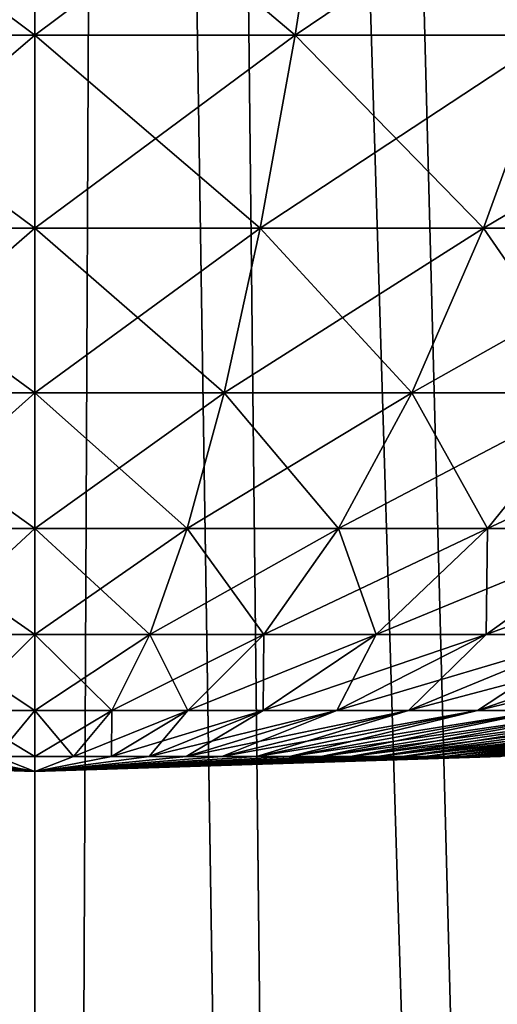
# Model space of a CAD drawing. Header units: millimetres. Extents: x -75 to 75, y 51 to 165.
# Tile 262 of 348: x -0.07 to 2.25, y 105.87 to 110.67. Entities that reach past the tile are written whole.
import ezdxf

# ---------------------------------------------------------------- set-up
doc = ezdxf.new("R2010")
doc.units = ezdxf.units.MM
doc.header["$LTSCALE"] = 41.718519
for name, color, linetype in [('10', 7, 'CONTINUOUS'), ('19', 7, 'CONTINUOUS'), ('20', 7, 'CONTINUOUS'), ('26', 7, 'CONTINUOUS'), ('27', 7, 'CONTINUOUS'), ('9', 7, 'CONTINUOUS')]:
    doc.layers.add(name, color=color, linetype=linetype)

msp = doc.modelspace()

# ---------------------------------------------------------------- linework, layer by layer
at = {"layer": '10', "color": 7, "linetype": 'CONTINUOUS'}
for points in [[(0, 54.3612, -73.2753), (-3.3841, 54.3612, -73.1972), (0, 163.424, -10.3079), (0, 54.3612, -73.2753)], [(0, 163.424, -10.3079), (-3.3841, 54.3612, -73.1972), (-0.5058, 163.424, -10.2955), (0, 163.424, -10.3079)], [(3.3841, 54.3612, -73.1972), (0, 54.3612, -73.2753), (0.5058, 163.424, -10.2955), (3.3841, 54.3612, -73.1972)], [(0.5058, 163.424, -10.2955), (0, 54.3612, -73.2753), (0, 163.424, -10.3079), (0.5058, 163.424, -10.2955)], [(6.761, 54.3612, -72.9628), (3.3841, 54.3612, -73.1972), (0.5058, 163.424, -10.2955), (6.761, 54.3612, -72.9628)], [(1.0104, 163.424, -10.2583), (6.761, 54.3612, -72.9628), (0.5058, 163.424, -10.2955), (1.0104, 163.424, -10.2583)], [(10.1234, 54.3612, -72.5727), (6.761, 54.3612, -72.9628), (1.0104, 163.424, -10.2583), (10.1234, 54.3612, -72.5727)], [(1.5125, 163.424, -10.1963), (10.1234, 54.3612, -72.5727), (1.0104, 163.424, -10.2583), (1.5125, 163.424, -10.1963)], [(13.4643, 54.3612, -72.0277), (10.1234, 54.3612, -72.5727), (1.5125, 163.424, -10.1963), (13.4643, 54.3612, -72.0277)], [(2.011, 163.424, -10.1098), (13.4643, 54.3612, -72.0277), (1.5125, 163.424, -10.1963), (2.011, 163.424, -10.1098)], [(16.7764, 54.3612, -71.329), (13.4643, 54.3612, -72.0277), (2.011, 163.424, -10.1098), (16.7764, 54.3612, -71.329)], [(2.5046, 163.424, -9.999), (16.7764, 54.3612, -71.329), (2.011, 163.424, -10.1098), (2.5046, 163.424, -9.999)]]:
    msp.add_3dface(points, dxfattribs=at)
at = {"layer": '19', "color": 7, "linetype": 'CONTINUOUS'}
for points in [[(-1.6749, 53.9296, -71.4264), (1.6749, 53.9296, -71.4264), (0, 161.4241, -9.3841), (-1.6749, 53.9296, -71.4264)], [(-0.4753, 161.4241, -9.372), (-1.6749, 53.9296, -71.4264), (0, 161.4241, -9.3841), (-0.4753, 161.4241, -9.372)], [(0, 161.4241, -9.3841), (1.6749, 53.9296, -71.4264), (0.4753, 161.4241, -9.372), (0, 161.4241, -9.3841)], [(1.6749, 53.9296, -71.4264), (5.021, 53.9296, -71.2694), (0.4753, 161.4241, -9.372), (1.6749, 53.9296, -71.4264)], [(0.4753, 161.4241, -9.372), (5.021, 53.9296, -71.2694), (0.9494, 161.4241, -9.3359), (0.4753, 161.4241, -9.372)], [(5.021, 53.9296, -71.2694), (8.356, 53.9296, -70.9557), (0.9494, 161.4241, -9.3359), (5.021, 53.9296, -71.2694)], [(0.9494, 161.4241, -9.3359), (8.356, 53.9296, -70.9557), (1.421, 161.4241, -9.2759), (0.9494, 161.4241, -9.3359)], [(8.356, 53.9296, -70.9557), (11.6727, 53.9296, -70.4861), (1.421, 161.4241, -9.2759), (8.356, 53.9296, -70.9557)], [(1.421, 161.4241, -9.2759), (11.6727, 53.9296, -70.4861), (1.889, 161.4241, -9.192), (1.421, 161.4241, -9.2759)], [(11.6727, 53.9296, -70.4861), (14.9637, 53.9296, -69.8615), (1.889, 161.4241, -9.192), (11.6727, 53.9296, -70.4861)], [(1.889, 161.4241, -9.192), (14.9637, 53.9296, -69.8615), (2.3521, 161.4241, -9.0845), (1.889, 161.4241, -9.192)]]:
    msp.add_3dface(points, dxfattribs=at)
at = {"layer": '20', "color": 7, "linetype": 'CONTINUOUS'}
for points in [[(1.6749, 53.9296, 71.4264), (-1.6749, 53.9296, 71.4264), (0, 161.4241, 9.3841), (1.6749, 53.9296, 71.4264)], [(0, 161.4241, 9.3841), (-1.6749, 53.9296, 71.4264), (-0.4753, 161.4241, 9.372), (0, 161.4241, 9.3841)], [(0.4753, 161.4241, 9.372), (1.6749, 53.9296, 71.4264), (0, 161.4241, 9.3841), (0.4753, 161.4241, 9.372)], [(5.021, 53.9296, 71.2694), (1.6749, 53.9296, 71.4264), (0.4753, 161.4241, 9.372), (5.021, 53.9296, 71.2694)], [(0.9494, 161.4241, 9.3359), (5.021, 53.9296, 71.2694), (0.4753, 161.4241, 9.372), (0.9494, 161.4241, 9.3359)], [(8.356, 53.9296, 70.9557), (5.021, 53.9296, 71.2694), (0.9494, 161.4241, 9.3359), (8.356, 53.9296, 70.9557)], [(1.421, 161.4241, 9.2759), (8.356, 53.9296, 70.9557), (0.9494, 161.4241, 9.3359), (1.421, 161.4241, 9.2759)], [(11.6727, 53.9296, 70.4861), (8.356, 53.9296, 70.9557), (1.421, 161.4241, 9.2759), (11.6727, 53.9296, 70.4861)], [(1.889, 161.4241, 9.192), (11.6727, 53.9296, 70.4861), (1.421, 161.4241, 9.2759), (1.889, 161.4241, 9.192)], [(14.9637, 53.9296, 69.8615), (11.6727, 53.9296, 70.4861), (1.889, 161.4241, 9.192), (14.9637, 53.9296, 69.8615)], [(2.3521, 161.4241, 9.0845), (14.9637, 53.9296, 69.8615), (1.889, 161.4241, 9.192), (2.3521, 161.4241, 9.0845)]]:
    msp.add_3dface(points, dxfattribs=at)
at = {"layer": '26', "color": 7, "linetype": 'CONTINUOUS'}
for points in [[(0, 111.6638, 17.3636), (-1.4339, 111.6638, 17.3043), (0, 110.591, 15.3596), (0, 111.6638, 17.3636)], [(0, 110.591, 15.3596), (-1.4339, 111.6638, 17.3043), (-1.2684, 110.591, 15.3071), (0, 110.591, 15.3596)], [(1.4339, 111.6638, 17.3043), (0, 111.6638, 17.3636), (1.2684, 110.591, 15.3071), (1.4339, 111.6638, 17.3043)], [(1.2684, 110.591, 15.3071), (0, 111.6638, 17.3636), (0, 110.591, 15.3596), (1.2684, 110.591, 15.3071)], [(2.5281, 110.591, 15.1501), (1.4339, 111.6638, 17.3043), (1.2684, 110.591, 15.3071), (2.5281, 110.591, 15.1501)], [(2.8579, 111.6638, 17.1268), (1.4339, 111.6638, 17.3043), (2.5281, 110.591, 15.1501), (2.8579, 111.6638, 17.1268)], [(0, 110.591, 15.3596), (-1.2684, 110.591, 15.3071), (0, 109.6519, 13.2897), (0, 110.591, 15.3596)], [(0, 109.6519, 13.2897), (-1.2684, 110.591, 15.3071), (-1.0975, 109.6519, 13.2443), (0, 109.6519, 13.2897)], [(1.2684, 110.591, 15.3071), (0, 110.591, 15.3596), (1.0975, 109.6519, 13.2443), (1.2684, 110.591, 15.3071)], [(1.0975, 109.6519, 13.2443), (0, 110.591, 15.3596), (0, 109.6519, 13.2897), (1.0975, 109.6519, 13.2443)], [(2.1874, 109.6519, 13.1084), (1.2684, 110.591, 15.3071), (1.0975, 109.6519, 13.2443), (2.1874, 109.6519, 13.1084)], [(2.5281, 110.591, 15.1501), (1.2684, 110.591, 15.3071), (2.1874, 109.6519, 13.1084), (2.5281, 110.591, 15.1501)], [(3.2624, 109.6519, 12.883), (2.5281, 110.591, 15.1501), (2.1874, 109.6519, 13.1084), (3.2624, 109.6519, 12.883)], [(0, 109.6519, 13.2897), (-1.0975, 109.6519, 13.2443), (0, 108.8503, 11.1627), (0, 109.6519, 13.2897)], [(0, 108.8503, 11.1627), (-1.0975, 109.6519, 13.2443), (-0.9218, 108.8503, 11.1245), (0, 108.8503, 11.1627)], [(1.0975, 109.6519, 13.2443), (0, 109.6519, 13.2897), (0.9218, 108.8503, 11.1245), (1.0975, 109.6519, 13.2443)], [(0.9218, 108.8503, 11.1245), (0, 109.6519, 13.2897), (0, 108.8503, 11.1627), (0.9218, 108.8503, 11.1245)], [(1.8373, 108.8503, 11.0104), (1.0975, 109.6519, 13.2443), (0.9218, 108.8503, 11.1245), (1.8373, 108.8503, 11.0104)], [(2.1874, 109.6519, 13.1084), (1.0975, 109.6519, 13.2443), (1.8373, 108.8503, 11.0104), (2.1874, 109.6519, 13.1084)], [(2.7403, 108.8503, 10.8211), (2.1874, 109.6519, 13.1084), (1.8373, 108.8503, 11.0104), (2.7403, 108.8503, 10.8211)], [(3.2624, 109.6519, 12.883), (2.1874, 109.6519, 13.1084), (2.7403, 108.8503, 10.8211), (3.2624, 109.6519, 12.883)], [(0, 108.8503, 11.1627), (-0.9218, 108.8503, 11.1245), (0, 108.1897, 8.9877), (0, 108.8503, 11.1627)], [(0, 108.1897, 8.9877), (-0.9218, 108.8503, 11.1245), (-0.7422, 108.1897, 8.957), (0, 108.1897, 8.9877)], [(0.9218, 108.8503, 11.1245), (0, 108.8503, 11.1627), (0.7422, 108.1897, 8.957), (0.9218, 108.8503, 11.1245)], [(0.7422, 108.1897, 8.957), (0, 108.8503, 11.1627), (0, 108.1897, 8.9877), (0.7422, 108.1897, 8.957)], [(1.4793, 108.1897, 8.8652), (0.9218, 108.8503, 11.1245), (0.7422, 108.1897, 8.957), (1.4793, 108.1897, 8.8652)], [(1.8373, 108.8503, 11.0104), (0.9218, 108.8503, 11.1245), (1.4793, 108.1897, 8.8652), (1.8373, 108.8503, 11.0104)], [(2.2064, 108.1897, 8.7127), (1.8373, 108.8503, 11.0104), (1.4793, 108.1897, 8.8652), (2.2064, 108.1897, 8.7127)], [(2.7403, 108.8503, 10.8211), (1.8373, 108.8503, 11.0104), (2.2064, 108.1897, 8.7127), (2.7403, 108.8503, 10.8211)], [(2.9183, 108.1897, 8.5008), (2.7403, 108.8503, 10.8211), (2.2064, 108.1897, 8.7127), (2.9183, 108.1897, 8.5008)], [(0, 108.1897, 8.9877), (-0.7422, 108.1897, 8.957), (0, 107.673, 6.7742), (0, 108.1897, 8.9877)], [(0, 107.673, 6.7742), (-0.7422, 108.1897, 8.957), (-0.5594, 107.673, 6.7511), (0, 107.673, 6.7742)], [(0.7422, 108.1897, 8.957), (0, 108.1897, 8.9877), (0.5594, 107.673, 6.7511), (0.7422, 108.1897, 8.957)], [(0.5594, 107.673, 6.7511), (0, 108.1897, 8.9877), (0, 107.673, 6.7742), (0.5594, 107.673, 6.7511)], [(1.115, 107.673, 6.6818), (0.7422, 108.1897, 8.957), (0.5594, 107.673, 6.7511), (1.115, 107.673, 6.6818)], [(1.4793, 108.1897, 8.8652), (0.7422, 108.1897, 8.957), (1.115, 107.673, 6.6818), (1.4793, 108.1897, 8.8652)], [(1.663, 107.673, 6.5669), (1.4793, 108.1897, 8.8652), (1.115, 107.673, 6.6818), (1.663, 107.673, 6.5669)], [(2.2064, 108.1897, 8.7127), (1.4793, 108.1897, 8.8652), (1.663, 107.673, 6.5669), (2.2064, 108.1897, 8.7127)], [(2.1996, 107.673, 6.4072), (2.2064, 108.1897, 8.7127), (1.663, 107.673, 6.5669), (2.1996, 107.673, 6.4072)], [(2.9183, 108.1897, 8.5008), (2.2064, 108.1897, 8.7127), (2.1996, 107.673, 6.4072), (2.9183, 108.1897, 8.5008)], [(2.7212, 107.673, 6.2037), (2.9183, 108.1897, 8.5008), (2.1996, 107.673, 6.4072), (2.7212, 107.673, 6.2037)], [(0, 107.673, 6.7742), (-0.5594, 107.673, 6.7511), (0, 107.3024, 4.5316), (0, 107.673, 6.7742)], [(0, 107.3024, 4.5316), (-0.5594, 107.673, 6.7511), (-0.3742, 107.3024, 4.5161), (0, 107.3024, 4.5316)], [(0.5594, 107.673, 6.7511), (0, 107.673, 6.7742), (0.3742, 107.3024, 4.5161), (0.5594, 107.673, 6.7511)], [(0.3742, 107.3024, 4.5161), (0, 107.673, 6.7742), (0, 107.3024, 4.5316), (0.3742, 107.3024, 4.5161)], [(0.7459, 107.3024, 4.4698), (0.5594, 107.673, 6.7511), (0.3742, 107.3024, 4.5161), (0.7459, 107.3024, 4.4698)], [(1.115, 107.673, 6.6818), (0.5594, 107.673, 6.7511), (0.7459, 107.3024, 4.4698), (1.115, 107.673, 6.6818)], [(1.1124, 107.3024, 4.3929), (1.115, 107.673, 6.6818), (0.7459, 107.3024, 4.4698), (1.1124, 107.3024, 4.3929)], [(1.663, 107.673, 6.5669), (1.115, 107.673, 6.6818), (1.1124, 107.3024, 4.3929), (1.663, 107.673, 6.5669)], [(1.4714, 107.3024, 4.2861), (1.663, 107.673, 6.5669), (1.1124, 107.3024, 4.3929), (1.4714, 107.3024, 4.2861)], [(2.1996, 107.673, 6.4072), (1.663, 107.673, 6.5669), (1.4714, 107.3024, 4.2861), (2.1996, 107.673, 6.4072)], [(1.8203, 107.3024, 4.1499), (2.1996, 107.673, 6.4072), (1.4714, 107.3024, 4.2861), (1.8203, 107.3024, 4.1499)], [(2.7212, 107.673, 6.2037), (2.1996, 107.673, 6.4072), (1.8203, 107.3024, 4.1499), (2.7212, 107.673, 6.2037)], [(2.1568, 107.3024, 3.9854), (2.7212, 107.673, 6.2037), (1.8203, 107.3024, 4.1499), (2.1568, 107.3024, 3.9854)], [(3.2242, 107.673, 5.9577), (2.7212, 107.673, 6.2037), (2.1568, 107.3024, 3.9854), (3.2242, 107.673, 5.9577)], [(2.4786, 107.3024, 3.7937), (3.2242, 107.673, 5.9577), (2.1568, 107.3024, 3.9854), (2.4786, 107.3024, 3.7937)], [(0, 107.3024, 4.5316), (-0.3742, 107.3024, 4.5161), (0, 107.0794, 2.2695), (0, 107.3024, 4.5316)], [(0, 107.0794, 2.2695), (-0.3742, 107.3024, 4.5161), (-0.1874, 107.0794, 2.2618), (0, 107.0794, 2.2695)], [(0.3742, 107.3024, 4.5161), (0, 107.3024, 4.5316), (0.1874, 107.0794, 2.2618), (0.3742, 107.3024, 4.5161)], [(0.1874, 107.0794, 2.2618), (0, 107.3024, 4.5316), (0, 107.0794, 2.2695), (0.1874, 107.0794, 2.2618)], [(0.3736, 107.0794, 2.2386), (0.3742, 107.3024, 4.5161), (0.1874, 107.0794, 2.2618), (0.3736, 107.0794, 2.2386)], [(0.7459, 107.3024, 4.4698), (0.3742, 107.3024, 4.5161), (0.3736, 107.0794, 2.2386), (0.7459, 107.3024, 4.4698)], [(0.5571, 107.0794, 2.2001), (0.7459, 107.3024, 4.4698), (0.3736, 107.0794, 2.2386), (0.5571, 107.0794, 2.2001)], [(1.1124, 107.3024, 4.3929), (0.7459, 107.3024, 4.4698), (0.5571, 107.0794, 2.2001), (1.1124, 107.3024, 4.3929)], [(0.7369, 107.0794, 2.1466), (1.1124, 107.3024, 4.3929), (0.5571, 107.0794, 2.2001), (0.7369, 107.0794, 2.1466)], [(1.4714, 107.3024, 4.2861), (1.1124, 107.3024, 4.3929), (0.7369, 107.0794, 2.1466), (1.4714, 107.3024, 4.2861)], [(0.9117, 107.0794, 2.0784), (1.4714, 107.3024, 4.2861), (0.7369, 107.0794, 2.1466), (0.9117, 107.0794, 2.0784)], [(1.8203, 107.3024, 4.1499), (1.4714, 107.3024, 4.2861), (0.9117, 107.0794, 2.0784), (1.8203, 107.3024, 4.1499)], [(1.0802, 107.0794, 1.996), (1.8203, 107.3024, 4.1499), (0.9117, 107.0794, 2.0784), (1.0802, 107.0794, 1.996)], [(2.1568, 107.3024, 3.9854), (1.8203, 107.3024, 4.1499), (1.0802, 107.0794, 1.996), (2.1568, 107.3024, 3.9854)], [(1.2413, 107.0794, 1.9), (2.1568, 107.3024, 3.9854), (1.0802, 107.0794, 1.996), (1.2413, 107.0794, 1.9)], [(2.4786, 107.3024, 3.7937), (2.1568, 107.3024, 3.9854), (1.2413, 107.0794, 1.9), (2.4786, 107.3024, 3.7937)], [(1.394, 107.0794, 1.791), (2.4786, 107.3024, 3.7937), (1.2413, 107.0794, 1.9), (1.394, 107.0794, 1.791)], [(2.7834, 107.3024, 3.5761), (2.4786, 107.3024, 3.7937), (1.394, 107.0794, 1.791), (2.7834, 107.3024, 3.5761)], [(1.5371, 107.0794, 1.6698), (2.7834, 107.3024, 3.5761), (1.394, 107.0794, 1.791), (1.5371, 107.0794, 1.6698)], [(3.0692, 107.3024, 3.334), (2.7834, 107.3024, 3.5761), (1.5371, 107.0794, 1.6698), (3.0692, 107.3024, 3.334)], [(1.6698, 107.0794, 1.5371), (3.0692, 107.3024, 3.334), (1.5371, 107.0794, 1.6698), (1.6698, 107.0794, 1.5371)], [(3.334, 107.3024, 3.0692), (3.0692, 107.3024, 3.334), (1.6698, 107.0794, 1.5371), (3.334, 107.3024, 3.0692)], [(1.791, 107.0794, 1.394), (3.334, 107.3024, 3.0692), (1.6698, 107.0794, 1.5371), (1.791, 107.0794, 1.394)], [(3.5761, 107.3024, 2.7834), (3.334, 107.3024, 3.0692), (1.791, 107.0794, 1.394), (3.5761, 107.3024, 2.7834)], [(1.9, 107.0794, 1.2413), (3.5761, 107.3024, 2.7834), (1.791, 107.0794, 1.394), (1.9, 107.0794, 1.2413)], [(3.7937, 107.3024, 2.4786), (3.5761, 107.3024, 2.7834), (1.9, 107.0794, 1.2413), (3.7937, 107.3024, 2.4786)], [(1.996, 107.0794, 1.0802), (3.7937, 107.3024, 2.4786), (1.9, 107.0794, 1.2413), (1.996, 107.0794, 1.0802)], [(3.9854, 107.3024, 2.1568), (3.7937, 107.3024, 2.4786), (1.996, 107.0794, 1.0802), (3.9854, 107.3024, 2.1568)], [(2.0784, 107.0794, 0.9117), (3.9854, 107.3024, 2.1568), (1.996, 107.0794, 1.0802), (2.0784, 107.0794, 0.9117)], [(4.1499, 107.3024, 1.8203), (3.9854, 107.3024, 2.1568), (2.0784, 107.0794, 0.9117), (4.1499, 107.3024, 1.8203)], [(2.1466, 107.0794, 0.7369), (4.1499, 107.3024, 1.8203), (2.0784, 107.0794, 0.9117), (2.1466, 107.0794, 0.7369)], [(4.2861, 107.3024, 1.4714), (4.1499, 107.3024, 1.8203), (2.1466, 107.0794, 0.7369), (4.2861, 107.3024, 1.4714)], [(2.2001, 107.0794, 0.5571), (4.2861, 107.3024, 1.4714), (2.1466, 107.0794, 0.7369), (2.2001, 107.0794, 0.5571)], [(4.3929, 107.3024, 1.1124), (4.2861, 107.3024, 1.4714), (2.2001, 107.0794, 0.5571), (4.3929, 107.3024, 1.1124)], [(2.2386, 107.0794, 0.3736), (4.3929, 107.3024, 1.1124), (2.2001, 107.0794, 0.5571), (2.2386, 107.0794, 0.3736)], [(4.4698, 107.3024, 0.7459), (4.3929, 107.3024, 1.1124), (2.2386, 107.0794, 0.3736), (4.4698, 107.3024, 0.7459)], [(2.2618, 107.0794, 0.1874), (4.4698, 107.3024, 0.7459), (2.2386, 107.0794, 0.3736), (2.2618, 107.0794, 0.1874)], [(-2.2618, 107.0794, 0.1874), (-2.2695, 107.0794), (0, 107.0051), (-2.2618, 107.0794, 0.1874)], [(-2.2386, 107.0794, 0.3736), (-2.2618, 107.0794, 0.1874), (0, 107.0051), (-2.2386, 107.0794, 0.3736)], [(-2.2001, 107.0794, 0.5571), (-2.2386, 107.0794, 0.3736), (0, 107.0051), (-2.2001, 107.0794, 0.5571)], [(-2.1466, 107.0794, 0.7369), (-2.2001, 107.0794, 0.5571), (0, 107.0051), (-2.1466, 107.0794, 0.7369)], [(-2.0784, 107.0794, 0.9117), (-2.1466, 107.0794, 0.7369), (0, 107.0051), (-2.0784, 107.0794, 0.9117)], [(-1.996, 107.0794, 1.0802), (-2.0784, 107.0794, 0.9117), (0, 107.0051), (-1.996, 107.0794, 1.0802)], [(-1.9, 107.0794, 1.2413), (-1.996, 107.0794, 1.0802), (0, 107.0051), (-1.9, 107.0794, 1.2413)], [(-1.791, 107.0794, 1.394), (-1.9, 107.0794, 1.2413), (0, 107.0051), (-1.791, 107.0794, 1.394)], [(-1.6698, 107.0794, 1.5371), (-1.791, 107.0794, 1.394), (0, 107.0051), (-1.6698, 107.0794, 1.5371)], [(-1.5371, 107.0794, 1.6698), (-1.6698, 107.0794, 1.5371), (0, 107.0051), (-1.5371, 107.0794, 1.6698)], [(-1.394, 107.0794, 1.791), (-1.5371, 107.0794, 1.6698), (0, 107.0051), (-1.394, 107.0794, 1.791)], [(-1.2413, 107.0794, 1.9), (-1.394, 107.0794, 1.791), (0, 107.0051), (-1.2413, 107.0794, 1.9)], [(-1.0802, 107.0794, 1.996), (-1.2413, 107.0794, 1.9), (0, 107.0051), (-1.0802, 107.0794, 1.996)], [(-0.9117, 107.0794, 2.0784), (-1.0802, 107.0794, 1.996), (0, 107.0051), (-0.9117, 107.0794, 2.0784)], [(-0.7369, 107.0794, 2.1466), (-0.9117, 107.0794, 2.0784), (0, 107.0051), (-0.7369, 107.0794, 2.1466)], [(-0.5571, 107.0794, 2.2001), (-0.7369, 107.0794, 2.1466), (0, 107.0051), (-0.5571, 107.0794, 2.2001)], [(-0.3736, 107.0794, 2.2386), (-0.5571, 107.0794, 2.2001), (0, 107.0051), (-0.3736, 107.0794, 2.2386)], [(-0.1874, 107.0794, 2.2618), (-0.3736, 107.0794, 2.2386), (0, 107.0051), (-0.1874, 107.0794, 2.2618)], [(0, 107.0794, 2.2695), (-0.1874, 107.0794, 2.2618), (0, 107.0051), (0, 107.0794, 2.2695)], [(2.2695, 107.0794), (2.2618, 107.0794, 0.1874), (0, 107.0051), (2.2695, 107.0794)], [(2.2618, 107.0794, 0.1874), (2.2386, 107.0794, 0.3736), (0, 107.0051), (2.2618, 107.0794, 0.1874)], [(2.2386, 107.0794, 0.3736), (2.2001, 107.0794, 0.5571), (0, 107.0051), (2.2386, 107.0794, 0.3736)], [(2.2001, 107.0794, 0.5571), (2.1466, 107.0794, 0.7369), (0, 107.0051), (2.2001, 107.0794, 0.5571)], [(2.1466, 107.0794, 0.7369), (2.0784, 107.0794, 0.9117), (0, 107.0051), (2.1466, 107.0794, 0.7369)], [(2.0784, 107.0794, 0.9117), (1.996, 107.0794, 1.0802), (0, 107.0051), (2.0784, 107.0794, 0.9117)], [(1.996, 107.0794, 1.0802), (1.9, 107.0794, 1.2413), (0, 107.0051), (1.996, 107.0794, 1.0802)], [(1.9, 107.0794, 1.2413), (1.791, 107.0794, 1.394), (0, 107.0051), (1.9, 107.0794, 1.2413)], [(1.791, 107.0794, 1.394), (1.6698, 107.0794, 1.5371), (0, 107.0051), (1.791, 107.0794, 1.394)], [(1.6698, 107.0794, 1.5371), (1.5371, 107.0794, 1.6698), (0, 107.0051), (1.6698, 107.0794, 1.5371)], [(1.5371, 107.0794, 1.6698), (1.394, 107.0794, 1.791), (0, 107.0051), (1.5371, 107.0794, 1.6698)], [(1.394, 107.0794, 1.791), (1.2413, 107.0794, 1.9), (0, 107.0051), (1.394, 107.0794, 1.791)], [(1.2413, 107.0794, 1.9), (1.0802, 107.0794, 1.996), (0, 107.0051), (1.2413, 107.0794, 1.9)], [(1.0802, 107.0794, 1.996), (0.9117, 107.0794, 2.0784), (0, 107.0051), (1.0802, 107.0794, 1.996)], [(0.9117, 107.0794, 2.0784), (0.7369, 107.0794, 2.1466), (0, 107.0051), (0.9117, 107.0794, 2.0784)], [(0.7369, 107.0794, 2.1466), (0.5571, 107.0794, 2.2001), (0, 107.0051), (0.7369, 107.0794, 2.1466)], [(0.5571, 107.0794, 2.2001), (0.3736, 107.0794, 2.2386), (0, 107.0051), (0.5571, 107.0794, 2.2001)], [(0.3736, 107.0794, 2.2386), (0.1874, 107.0794, 2.2618), (0, 107.0051), (0.3736, 107.0794, 2.2386)], [(0.1874, 107.0794, 2.2618), (0, 107.0794, 2.2695), (0, 107.0051), (0.1874, 107.0794, 2.2618)]]:
    msp.add_3dface(points, dxfattribs=at)
at = {"layer": '27', "color": 7, "linetype": 'CONTINUOUS'}
for points in [[(-1.4339, 111.6638, -17.3043), (0, 111.6638, -17.3636), (-1.2684, 110.591, -15.3071), (-1.4339, 111.6638, -17.3043)], [(-1.2684, 110.591, -15.3071), (0, 111.6638, -17.3636), (0, 110.591, -15.3596), (-1.2684, 110.591, -15.3071)], [(0, 111.6638, -17.3636), (1.4339, 111.6638, -17.3043), (0, 110.591, -15.3596), (0, 111.6638, -17.3636)], [(0, 110.591, -15.3596), (1.4339, 111.6638, -17.3043), (1.2684, 110.591, -15.3071), (0, 110.591, -15.3596)], [(1.4339, 111.6638, -17.3043), (2.8579, 111.6638, -17.1268), (1.2684, 110.591, -15.3071), (1.4339, 111.6638, -17.3043)], [(1.2684, 110.591, -15.3071), (2.8579, 111.6638, -17.1268), (2.5281, 110.591, -15.1501), (1.2684, 110.591, -15.3071)], [(-1.2684, 110.591, -15.3071), (0, 110.591, -15.3596), (-1.0975, 109.6519, -13.2443), (-1.2684, 110.591, -15.3071)], [(-1.0975, 109.6519, -13.2443), (0, 110.591, -15.3596), (0, 109.6519, -13.2897), (-1.0975, 109.6519, -13.2443)], [(0, 110.591, -15.3596), (1.2684, 110.591, -15.3071), (0, 109.6519, -13.2897), (0, 110.591, -15.3596)], [(0, 109.6519, -13.2897), (1.2684, 110.591, -15.3071), (1.0975, 109.6519, -13.2443), (0, 109.6519, -13.2897)], [(1.2684, 110.591, -15.3071), (2.5281, 110.591, -15.1501), (1.0975, 109.6519, -13.2443), (1.2684, 110.591, -15.3071)], [(1.0975, 109.6519, -13.2443), (2.5281, 110.591, -15.1501), (2.1874, 109.6519, -13.1084), (1.0975, 109.6519, -13.2443)], [(2.5281, 110.591, -15.1501), (3.7706, 110.591, -14.8896), (2.1874, 109.6519, -13.1084), (2.5281, 110.591, -15.1501)], [(2.1874, 109.6519, -13.1084), (3.7706, 110.591, -14.8896), (3.2624, 109.6519, -12.883), (2.1874, 109.6519, -13.1084)], [(-1.0975, 109.6519, -13.2443), (0, 109.6519, -13.2897), (-0.9218, 108.8503, -11.1245), (-1.0975, 109.6519, -13.2443)], [(-0.9218, 108.8503, -11.1245), (0, 109.6519, -13.2897), (0, 108.8503, -11.1627), (-0.9218, 108.8503, -11.1245)], [(0, 109.6519, -13.2897), (1.0975, 109.6519, -13.2443), (0, 108.8503, -11.1627), (0, 109.6519, -13.2897)], [(0, 108.8503, -11.1627), (1.0975, 109.6519, -13.2443), (0.9218, 108.8503, -11.1245), (0, 108.8503, -11.1627)], [(1.0975, 109.6519, -13.2443), (2.1874, 109.6519, -13.1084), (0.9218, 108.8503, -11.1245), (1.0975, 109.6519, -13.2443)], [(0.9218, 108.8503, -11.1245), (2.1874, 109.6519, -13.1084), (1.8373, 108.8503, -11.0104), (0.9218, 108.8503, -11.1245)], [(2.1874, 109.6519, -13.1084), (3.2624, 109.6519, -12.883), (1.8373, 108.8503, -11.0104), (2.1874, 109.6519, -13.1084)], [(1.8373, 108.8503, -11.0104), (3.2624, 109.6519, -12.883), (2.7403, 108.8503, -10.8211), (1.8373, 108.8503, -11.0104)], [(-0.9218, 108.8503, -11.1245), (0, 108.8503, -11.1627), (-0.7422, 108.1897, -8.957), (-0.9218, 108.8503, -11.1245)], [(-0.7422, 108.1897, -8.957), (0, 108.8503, -11.1627), (0, 108.1897, -8.9877), (-0.7422, 108.1897, -8.957)], [(0, 108.8503, -11.1627), (0.9218, 108.8503, -11.1245), (0, 108.1897, -8.9877), (0, 108.8503, -11.1627)], [(0, 108.1897, -8.9877), (0.9218, 108.8503, -11.1245), (0.7422, 108.1897, -8.957), (0, 108.1897, -8.9877)], [(0.9218, 108.8503, -11.1245), (1.8373, 108.8503, -11.0104), (0.7422, 108.1897, -8.957), (0.9218, 108.8503, -11.1245)], [(0.7422, 108.1897, -8.957), (1.8373, 108.8503, -11.0104), (1.4793, 108.1897, -8.8652), (0.7422, 108.1897, -8.957)], [(1.8373, 108.8503, -11.0104), (2.7403, 108.8503, -10.8211), (1.4793, 108.1897, -8.8652), (1.8373, 108.8503, -11.0104)], [(1.4793, 108.1897, -8.8652), (2.7403, 108.8503, -10.8211), (2.2064, 108.1897, -8.7127), (1.4793, 108.1897, -8.8652)], [(2.7403, 108.8503, -10.8211), (3.6245, 108.8503, -10.5578), (2.2064, 108.1897, -8.7127), (2.7403, 108.8503, -10.8211)], [(2.2064, 108.1897, -8.7127), (3.6245, 108.8503, -10.5578), (2.9183, 108.1897, -8.5008), (2.2064, 108.1897, -8.7127)], [(-0.7422, 108.1897, -8.957), (0, 108.1897, -8.9877), (-0.5594, 107.673, -6.7511), (-0.7422, 108.1897, -8.957)], [(-0.5594, 107.673, -6.7511), (0, 108.1897, -8.9877), (0, 107.673, -6.7742), (-0.5594, 107.673, -6.7511)], [(0, 108.1897, -8.9877), (0.7422, 108.1897, -8.957), (0, 107.673, -6.7742), (0, 108.1897, -8.9877)], [(0, 107.673, -6.7742), (0.7422, 108.1897, -8.957), (0.5594, 107.673, -6.7511), (0, 107.673, -6.7742)], [(0.7422, 108.1897, -8.957), (1.4793, 108.1897, -8.8652), (0.5594, 107.673, -6.7511), (0.7422, 108.1897, -8.957)], [(0.5594, 107.673, -6.7511), (1.4793, 108.1897, -8.8652), (1.115, 107.673, -6.6818), (0.5594, 107.673, -6.7511)], [(1.4793, 108.1897, -8.8652), (2.2064, 108.1897, -8.7127), (1.115, 107.673, -6.6818), (1.4793, 108.1897, -8.8652)], [(1.115, 107.673, -6.6818), (2.2064, 108.1897, -8.7127), (1.663, 107.673, -6.5669), (1.115, 107.673, -6.6818)], [(2.2064, 108.1897, -8.7127), (2.9183, 108.1897, -8.5008), (1.663, 107.673, -6.5669), (2.2064, 108.1897, -8.7127)], [(1.663, 107.673, -6.5669), (2.9183, 108.1897, -8.5008), (2.1996, 107.673, -6.4072), (1.663, 107.673, -6.5669)], [(2.9183, 108.1897, -8.5008), (3.6103, 108.1897, -8.2307), (2.1996, 107.673, -6.4072), (2.9183, 108.1897, -8.5008)], [(2.1996, 107.673, -6.4072), (3.6103, 108.1897, -8.2307), (2.7212, 107.673, -6.2037), (2.1996, 107.673, -6.4072)], [(-0.5594, 107.673, -6.7511), (0, 107.673, -6.7742), (-0.3742, 107.3024, -4.5161), (-0.5594, 107.673, -6.7511)], [(-0.3742, 107.3024, -4.5161), (0, 107.673, -6.7742), (0, 107.3024, -4.5316), (-0.3742, 107.3024, -4.5161)], [(0, 107.673, -6.7742), (0.5594, 107.673, -6.7511), (0, 107.3024, -4.5316), (0, 107.673, -6.7742)], [(0, 107.3024, -4.5316), (0.5594, 107.673, -6.7511), (0.3742, 107.3024, -4.5161), (0, 107.3024, -4.5316)], [(0.5594, 107.673, -6.7511), (1.115, 107.673, -6.6818), (0.3742, 107.3024, -4.5161), (0.5594, 107.673, -6.7511)], [(0.3742, 107.3024, -4.5161), (1.115, 107.673, -6.6818), (0.7459, 107.3024, -4.4698), (0.3742, 107.3024, -4.5161)], [(1.115, 107.673, -6.6818), (1.663, 107.673, -6.5669), (0.7459, 107.3024, -4.4698), (1.115, 107.673, -6.6818)], [(0.7459, 107.3024, -4.4698), (1.663, 107.673, -6.5669), (1.1124, 107.3024, -4.3929), (0.7459, 107.3024, -4.4698)], [(1.663, 107.673, -6.5669), (2.1996, 107.673, -6.4072), (1.1124, 107.3024, -4.3929), (1.663, 107.673, -6.5669)], [(1.1124, 107.3024, -4.3929), (2.1996, 107.673, -6.4072), (1.4714, 107.3024, -4.2861), (1.1124, 107.3024, -4.3929)], [(2.1996, 107.673, -6.4072), (2.7212, 107.673, -6.2037), (1.4714, 107.3024, -4.2861), (2.1996, 107.673, -6.4072)], [(1.4714, 107.3024, -4.2861), (2.7212, 107.673, -6.2037), (1.8203, 107.3024, -4.1499), (1.4714, 107.3024, -4.2861)], [(2.7212, 107.673, -6.2037), (3.2242, 107.673, -5.9577), (1.8203, 107.3024, -4.1499), (2.7212, 107.673, -6.2037)], [(1.8203, 107.3024, -4.1499), (3.2242, 107.673, -5.9577), (2.1568, 107.3024, -3.9854), (1.8203, 107.3024, -4.1499)], [(3.2242, 107.673, -5.9577), (3.7051, 107.673, -5.6712), (2.1568, 107.3024, -3.9854), (3.2242, 107.673, -5.9577)], [(2.1568, 107.3024, -3.9854), (3.7051, 107.673, -5.6712), (2.4786, 107.3024, -3.7937), (2.1568, 107.3024, -3.9854)], [(-0.3742, 107.3024, -4.5161), (0, 107.3024, -4.5316), (-0.1874, 107.0794, -2.2618), (-0.3742, 107.3024, -4.5161)], [(-0.1874, 107.0794, -2.2618), (0, 107.3024, -4.5316), (0, 107.0794, -2.2695), (-0.1874, 107.0794, -2.2618)], [(0, 107.3024, -4.5316), (0.3742, 107.3024, -4.5161), (0, 107.0794, -2.2695), (0, 107.3024, -4.5316)], [(0, 107.0794, -2.2695), (0.3742, 107.3024, -4.5161), (0.1874, 107.0794, -2.2618), (0, 107.0794, -2.2695)], [(0.3742, 107.3024, -4.5161), (0.7459, 107.3024, -4.4698), (0.1874, 107.0794, -2.2618), (0.3742, 107.3024, -4.5161)], [(0.1874, 107.0794, -2.2618), (0.7459, 107.3024, -4.4698), (0.3736, 107.0794, -2.2386), (0.1874, 107.0794, -2.2618)], [(0.7459, 107.3024, -4.4698), (1.1124, 107.3024, -4.3929), (0.3736, 107.0794, -2.2386), (0.7459, 107.3024, -4.4698)], [(0.3736, 107.0794, -2.2386), (1.1124, 107.3024, -4.3929), (0.5571, 107.0794, -2.2001), (0.3736, 107.0794, -2.2386)], [(1.1124, 107.3024, -4.3929), (1.4714, 107.3024, -4.2861), (0.5571, 107.0794, -2.2001), (1.1124, 107.3024, -4.3929)], [(0.5571, 107.0794, -2.2001), (1.4714, 107.3024, -4.2861), (0.7369, 107.0794, -2.1466), (0.5571, 107.0794, -2.2001)], [(1.4714, 107.3024, -4.2861), (1.8203, 107.3024, -4.1499), (0.7369, 107.0794, -2.1466), (1.4714, 107.3024, -4.2861)], [(0.7369, 107.0794, -2.1466), (1.8203, 107.3024, -4.1499), (0.9117, 107.0794, -2.0784), (0.7369, 107.0794, -2.1466)], [(1.8203, 107.3024, -4.1499), (2.1568, 107.3024, -3.9854), (0.9117, 107.0794, -2.0784), (1.8203, 107.3024, -4.1499)], [(0.9117, 107.0794, -2.0784), (2.1568, 107.3024, -3.9854), (1.0802, 107.0794, -1.996), (0.9117, 107.0794, -2.0784)], [(2.1568, 107.3024, -3.9854), (2.4786, 107.3024, -3.7937), (1.0802, 107.0794, -1.996), (2.1568, 107.3024, -3.9854)], [(1.0802, 107.0794, -1.996), (2.4786, 107.3024, -3.7937), (1.2413, 107.0794, -1.9), (1.0802, 107.0794, -1.996)], [(2.4786, 107.3024, -3.7937), (2.7834, 107.3024, -3.5761), (1.2413, 107.0794, -1.9), (2.4786, 107.3024, -3.7937)], [(1.2413, 107.0794, -1.9), (2.7834, 107.3024, -3.5761), (1.394, 107.0794, -1.791), (1.2413, 107.0794, -1.9)], [(2.7834, 107.3024, -3.5761), (3.0692, 107.3024, -3.334), (1.394, 107.0794, -1.791), (2.7834, 107.3024, -3.5761)], [(1.394, 107.0794, -1.791), (3.0692, 107.3024, -3.334), (1.5371, 107.0794, -1.6698), (1.394, 107.0794, -1.791)], [(3.0692, 107.3024, -3.334), (3.334, 107.3024, -3.0692), (1.5371, 107.0794, -1.6698), (3.0692, 107.3024, -3.334)], [(1.5371, 107.0794, -1.6698), (3.334, 107.3024, -3.0692), (1.6698, 107.0794, -1.5371), (1.5371, 107.0794, -1.6698)], [(3.334, 107.3024, -3.0692), (3.5761, 107.3024, -2.7834), (1.6698, 107.0794, -1.5371), (3.334, 107.3024, -3.0692)], [(1.6698, 107.0794, -1.5371), (3.5761, 107.3024, -2.7834), (1.791, 107.0794, -1.394), (1.6698, 107.0794, -1.5371)], [(3.5761, 107.3024, -2.7834), (3.7937, 107.3024, -2.4786), (1.791, 107.0794, -1.394), (3.5761, 107.3024, -2.7834)], [(1.791, 107.0794, -1.394), (3.7937, 107.3024, -2.4786), (1.9, 107.0794, -1.2413), (1.791, 107.0794, -1.394)], [(3.7937, 107.3024, -2.4786), (3.9854, 107.3024, -2.1568), (1.9, 107.0794, -1.2413), (3.7937, 107.3024, -2.4786)], [(1.9, 107.0794, -1.2413), (3.9854, 107.3024, -2.1568), (1.996, 107.0794, -1.0802), (1.9, 107.0794, -1.2413)], [(3.9854, 107.3024, -2.1568), (4.1499, 107.3024, -1.8203), (1.996, 107.0794, -1.0802), (3.9854, 107.3024, -2.1568)], [(1.996, 107.0794, -1.0802), (4.1499, 107.3024, -1.8203), (2.0784, 107.0794, -0.9117), (1.996, 107.0794, -1.0802)], [(4.1499, 107.3024, -1.8203), (4.2861, 107.3024, -1.4714), (2.0784, 107.0794, -0.9117), (4.1499, 107.3024, -1.8203)], [(2.0784, 107.0794, -0.9117), (4.2861, 107.3024, -1.4714), (2.1466, 107.0794, -0.7369), (2.0784, 107.0794, -0.9117)], [(4.2861, 107.3024, -1.4714), (4.3929, 107.3024, -1.1124), (2.1466, 107.0794, -0.7369), (4.2861, 107.3024, -1.4714)], [(2.1466, 107.0794, -0.7369), (4.3929, 107.3024, -1.1124), (2.2001, 107.0794, -0.5571), (2.1466, 107.0794, -0.7369)], [(4.3929, 107.3024, -1.1124), (4.4698, 107.3024, -0.7459), (2.2001, 107.0794, -0.5571), (4.3929, 107.3024, -1.1124)], [(2.2001, 107.0794, -0.5571), (4.4698, 107.3024, -0.7459), (2.2386, 107.0794, -0.3736), (2.2001, 107.0794, -0.5571)], [(4.4698, 107.3024, -0.7459), (4.5161, 107.3024, -0.3742), (2.2386, 107.0794, -0.3736), (4.4698, 107.3024, -0.7459)], [(2.2386, 107.0794, -0.3736), (4.5161, 107.3024, -0.3742), (2.2618, 107.0794, -0.1874), (2.2386, 107.0794, -0.3736)], [(0, 107.0051), (-2.2695, 107.0794), (-2.2618, 107.0794, -0.1874), (0, 107.0051)], [(0, 107.0051), (-2.2618, 107.0794, -0.1874), (-2.2386, 107.0794, -0.3736), (0, 107.0051)], [(0, 107.0051), (-2.2386, 107.0794, -0.3736), (-2.2001, 107.0794, -0.5571), (0, 107.0051)], [(0, 107.0051), (-2.2001, 107.0794, -0.5571), (-2.1466, 107.0794, -0.7369), (0, 107.0051)], [(0, 107.0051), (-2.1466, 107.0794, -0.7369), (-2.0784, 107.0794, -0.9117), (0, 107.0051)], [(0, 107.0051), (-2.0784, 107.0794, -0.9117), (-1.996, 107.0794, -1.0802), (0, 107.0051)], [(0, 107.0051), (-1.996, 107.0794, -1.0802), (-1.9, 107.0794, -1.2413), (0, 107.0051)], [(0, 107.0051), (-1.9, 107.0794, -1.2413), (-1.791, 107.0794, -1.394), (0, 107.0051)], [(0, 107.0051), (-1.791, 107.0794, -1.394), (-1.6698, 107.0794, -1.5371), (0, 107.0051)], [(0, 107.0051), (-1.6698, 107.0794, -1.5371), (-1.5371, 107.0794, -1.6698), (0, 107.0051)], [(0, 107.0051), (-1.5371, 107.0794, -1.6698), (-1.394, 107.0794, -1.791), (0, 107.0051)], [(0, 107.0051), (-1.394, 107.0794, -1.791), (-1.2413, 107.0794, -1.9), (0, 107.0051)], [(0, 107.0051), (-1.2413, 107.0794, -1.9), (-1.0802, 107.0794, -1.996), (0, 107.0051)], [(0, 107.0051), (-1.0802, 107.0794, -1.996), (-0.9117, 107.0794, -2.0784), (0, 107.0051)], [(0, 107.0051), (-0.9117, 107.0794, -2.0784), (-0.7369, 107.0794, -2.1466), (0, 107.0051)], [(0, 107.0051), (-0.7369, 107.0794, -2.1466), (-0.5571, 107.0794, -2.2001), (0, 107.0051)], [(0, 107.0051), (-0.5571, 107.0794, -2.2001), (-0.3736, 107.0794, -2.2386), (0, 107.0051)], [(0, 107.0051), (-0.3736, 107.0794, -2.2386), (-0.1874, 107.0794, -2.2618), (0, 107.0051)], [(0, 107.0051), (-0.1874, 107.0794, -2.2618), (0, 107.0794, -2.2695), (0, 107.0051)], [(2.2695, 107.0794), (0, 107.0051), (2.2618, 107.0794, -0.1874), (2.2695, 107.0794)], [(0, 107.0051), (0, 107.0794, -2.2695), (0.1874, 107.0794, -2.2618), (0, 107.0051)], [(0, 107.0051), (0.1874, 107.0794, -2.2618), (0.3736, 107.0794, -2.2386), (0, 107.0051)], [(0, 107.0051), (0.3736, 107.0794, -2.2386), (0.5571, 107.0794, -2.2001), (0, 107.0051)], [(0, 107.0051), (0.5571, 107.0794, -2.2001), (0.7369, 107.0794, -2.1466), (0, 107.0051)], [(0, 107.0051), (0.7369, 107.0794, -2.1466), (0.9117, 107.0794, -2.0784), (0, 107.0051)], [(0, 107.0051), (0.9117, 107.0794, -2.0784), (1.0802, 107.0794, -1.996), (0, 107.0051)], [(0, 107.0051), (1.0802, 107.0794, -1.996), (1.2413, 107.0794, -1.9), (0, 107.0051)], [(0, 107.0051), (1.2413, 107.0794, -1.9), (1.394, 107.0794, -1.791), (0, 107.0051)], [(0, 107.0051), (1.394, 107.0794, -1.791), (1.5371, 107.0794, -1.6698), (0, 107.0051)], [(0, 107.0051), (1.5371, 107.0794, -1.6698), (1.6698, 107.0794, -1.5371), (0, 107.0051)], [(0, 107.0051), (1.6698, 107.0794, -1.5371), (1.791, 107.0794, -1.394), (0, 107.0051)], [(0, 107.0051), (1.791, 107.0794, -1.394), (1.9, 107.0794, -1.2413), (0, 107.0051)], [(0, 107.0051), (1.9, 107.0794, -1.2413), (1.996, 107.0794, -1.0802), (0, 107.0051)], [(0, 107.0051), (1.996, 107.0794, -1.0802), (2.0784, 107.0794, -0.9117), (0, 107.0051)], [(0, 107.0051), (2.0784, 107.0794, -0.9117), (2.1466, 107.0794, -0.7369), (0, 107.0051)], [(0, 107.0051), (2.1466, 107.0794, -0.7369), (2.2001, 107.0794, -0.5571), (0, 107.0051)], [(0, 107.0051), (2.2001, 107.0794, -0.5571), (2.2386, 107.0794, -0.3736), (0, 107.0051)], [(0, 107.0051), (2.2386, 107.0794, -0.3736), (2.2618, 107.0794, -0.1874), (0, 107.0051)]]:
    msp.add_3dface(points, dxfattribs=at)
at = {"layer": '9', "color": 7, "linetype": 'CONTINUOUS'}
for points in [[(-3.3841, 54.3612, 73.1972), (0, 54.3612, 73.2753), (-0.5058, 163.424, 10.2955), (-3.3841, 54.3612, 73.1972)], [(-0.5058, 163.424, 10.2955), (0, 54.3612, 73.2753), (0, 163.424, 10.3079), (-0.5058, 163.424, 10.2955)], [(0, 54.3612, 73.2753), (3.3841, 54.3612, 73.1972), (0, 163.424, 10.3079), (0, 54.3612, 73.2753)], [(0, 163.424, 10.3079), (3.3841, 54.3612, 73.1972), (0.5058, 163.424, 10.2955), (0, 163.424, 10.3079)], [(3.3841, 54.3612, 73.1972), (6.761, 54.3612, 72.9628), (0.5058, 163.424, 10.2955), (3.3841, 54.3612, 73.1972)], [(0.5058, 163.424, 10.2955), (6.761, 54.3612, 72.9628), (1.0104, 163.424, 10.2583), (0.5058, 163.424, 10.2955)], [(6.761, 54.3612, 72.9628), (10.1234, 54.3612, 72.5727), (1.0104, 163.424, 10.2583), (6.761, 54.3612, 72.9628)], [(1.0104, 163.424, 10.2583), (10.1234, 54.3612, 72.5727), (1.5125, 163.424, 10.1963), (1.0104, 163.424, 10.2583)], [(10.1234, 54.3612, 72.5727), (13.4643, 54.3612, 72.0277), (1.5125, 163.424, 10.1963), (10.1234, 54.3612, 72.5727)], [(1.5125, 163.424, 10.1963), (13.4643, 54.3612, 72.0277), (2.011, 163.424, 10.1098), (1.5125, 163.424, 10.1963)], [(13.4643, 54.3612, 72.0277), (16.7764, 54.3612, 71.329), (2.011, 163.424, 10.1098), (13.4643, 54.3612, 72.0277)], [(2.011, 163.424, 10.1098), (16.7764, 54.3612, 71.329), (2.5046, 163.424, 9.999), (2.011, 163.424, 10.1098)]]:
    msp.add_3dface(points, dxfattribs=at)

doc.saveas('drawing.dxf')
